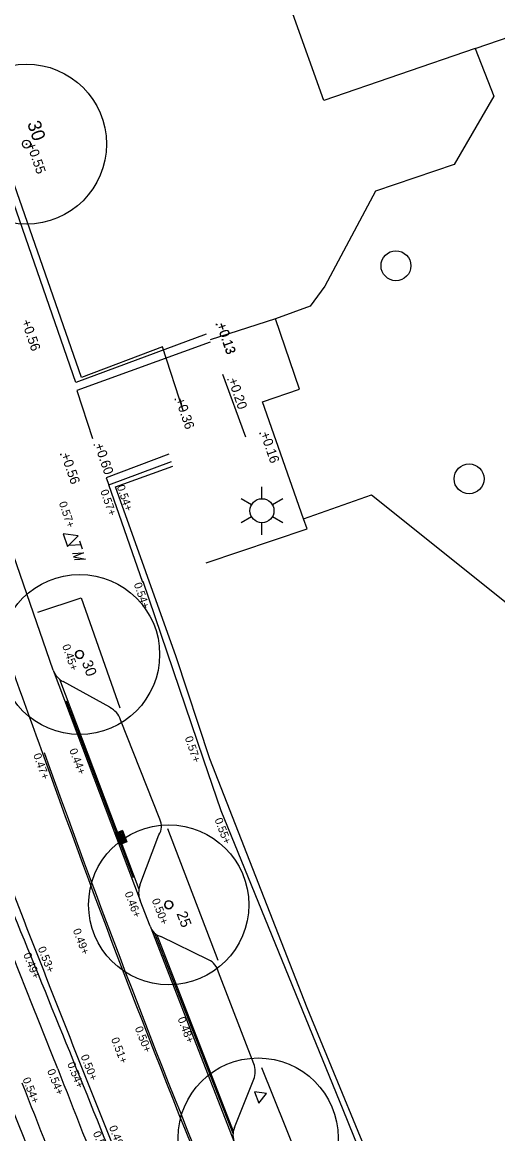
# Model space of a CAD drawing. Extents: x 122462 to 123306, y 485548 to 486417.
# Drawn here: x 122907.06 to 122924.89, y 485893.49 to 485935.16 of the extents above; entities that cross this region are included whole.
import ezdxf

# ---------------------------------------------------------------- set-up
doc = ezdxf.new("R2010")
doc.units = 0
for name, color, linetype in [('B meubilair trammast', 7, 'Continuous'), ('B-WE-GR-BOOM-S', 7, 'Continuous'), ('B-WE-GR-BOOM_BOOMDIAMETER', 7, 'Continuous'), ('B-WE-GR-BOOM_BOOMDIAMETER-T25', 7, 'Continuous'), ('B-WE-IE-TERREINAFSCHEIDING_KUNSTMATIG_HEKWERK-G', 7, 'Continuous'), ('B-WE-OG-HOOGTEPUNT-S', 7, 'Continuous'), ('B-WE-RI-HWA_KOLK-S', 7, 'Continuous'), ('B-WE-VH-KANTOPSLUITING_OPSLUITBAND_100X200-G', 7, 'Continuous'), ('B-WE-VH-KANTOPSLUITING_TROTTOIRBAND_130 150-G', 7, 'Continuous'), ('B-WE-VH-MATERIAALGRENS-G', 7, 'Continuous'), ('B-WE-VH-MATERIAALGRENS_ASFALT-G', 7, 'Continuous'), ('B-WE-VW-MARKERING_LANGS_STREEP_11_010-G', 7, 'Continuous'), ('Level 17', 7, 'Continuous'), ('Level 19', 7, 'Continuous'), ('Level 50', 7, 'Continuous'), ('Level 53', 7, 'Continuous'), ('V markering 1-1 10 cm', 7, 'Continuous'), ('V markering ononderbroken streep 10 cm', 7, 'Continuous'), ('V materiaalscheiding algemeen', 7, 'Continuous'), ('V Rails', 7, 'Continuous'), ('V RWS-band 115-225x250 mm specie', 7, 'Continuous')]:
    doc.layers.add(name, color=color, linetype=linetype)

msp = doc.modelspace()

# ---------------------------------------------------------------- linework, layer by layer
at = {"layer": 'B meubilair trammast'}
for p, q in [((122909.16, 485915.903), (122908.599, 485915.984)), ((122908.599, 485915.984), (122908.76, 485915.503)), ((122908.76, 485915.503), (122909.16, 485915.903)), ((122909.212, 485915.715), (122909.312, 485915.415)), ((122909.262, 485915.565), (122908.846, 485915.539)), ((122908.948, 485915.235), (122909.363, 485915.261)), ((122909.363, 485915.261), (122908.987, 485915.121)), ((122908.987, 485915.121), (122909.441, 485915.033)), ((122909.441, 485915.033), (122909.024, 485915.007))]:
    msp.add_line(p, q, dxfattribs=at)
msp.add_lwpolyline([(122915.769, 485895.058), (122915.934, 485894.639), (122916.214, 485894.992)], close=True, dxfattribs=at)
at = {"layer": 'B-WE-GR-BOOM-S'}
for centre, radius in [((122907.222, 485930.589), 3), ((122907.222, 485930.589), 0.15), ((122907.222, 485930.589), 0.15), ((122909.214, 485911.457), 3), ((122909.214, 485911.457), 0.15), ((122912.554, 485902.071), 3), ((122912.554, 485902.071), 0.15), ((122915.904, 485893.33), 3)]:
    msp.add_circle(centre, radius, dxfattribs=at)
for centre, start, end in [((122909.214, 485911.457), 0, 180), ((122909.214, 485911.457), 180, 0), ((122912.554, 485902.071), 0, 180), ((122912.554, 485902.071), 180, 0)]:
    msp.add_arc(centre, 0.15, start, end, dxfattribs=at)
at = {"layer": 'B-WE-IE-TERREINAFSCHEIDING_KUNSTMATIG_HEKWERK-G'}
for points in [[(122913.109, 485920.57), (122912.323, 485922.986), (122909.28, 485921.833), (122904.924, 485934.32), (122900.18, 485948.116), (122898.098, 485954.01)], [(122915.447, 485919.602), (122914.584, 485921.957)], [(122949.934, 485831.427), (122948.27, 485830.745), (122945.476, 485837.577), (122942.349, 485845.026), (122939.555, 485850.28), (122935.876, 485857.417), (122934.038, 485860.97), (122928.985, 485870.238), (122927.546, 485874.018), (122923.83, 485883.309), (122922.297, 485887.055), (122920.807, 485890.782), (122917.748, 485898.208), (122914.1, 485907.546), (122912.833, 485911.363), (122910.564, 485917.746), (122912.713, 485918.514)]]:
    msp.add_lwpolyline(points, dxfattribs=at)
at = {"layer": 'B-WE-OG-HOOGTEPUNT-S'}
for p, q in [((122907.204, 485930.586), (122907.244, 485930.586)), ((122907.224, 485930.606), (122907.224, 485930.566)), ((122914.315, 485923.825), (122914.355, 485923.825)), ((122914.332, 485923.823), (122914.372, 485923.823)), ((122914.335, 485923.845), (122914.335, 485923.805)), ((122914.352, 485923.843), (122914.352, 485923.803)), ((122914.754, 485921.761), (122914.794, 485921.761)), ((122914.774, 485921.781), (122914.774, 485921.741)), ((122912.798, 485921.035), (122912.798, 485920.995)), ((122912.778, 485921.015), (122912.818, 485921.015)), ((122915.96, 485919.742), (122916, 485919.742)), ((122915.98, 485919.762), (122915.98, 485919.722)), ((122908.487, 485918.953), (122908.527, 485918.953)), ((122908.507, 485918.973), (122908.507, 485918.933)), ((122909.743, 485919.312), (122909.783, 485919.312)), ((122909.763, 485919.332), (122909.763, 485919.292))]:
    msp.add_line(p, q, dxfattribs=at)
at = {"layer": 'B-WE-RI-HWA_KOLK-S'}
for p, q in [((122910.827, 485904.852), (122910.546, 485904.747)), ((122910.818, 485904.832), (122910.565, 485904.738)), ((122910.818, 485904.832), (122910.965, 485904.439)), ((122910.827, 485904.852), (122910.985, 485904.43)), ((122910.704, 485904.325), (122910.546, 485904.747)), ((122910.712, 485904.344), (122910.565, 485904.738)), ((122910.985, 485904.43), (122910.704, 485904.325)), ((122910.965, 485904.439), (122910.712, 485904.344))]:
    msp.add_line(p, q, dxfattribs=at)
for points in [[(122910.785, 485904.8), (122910.612, 485904.735)], [(122910.802, 485904.783), (122910.798, 485904.794)], [(122910.606, 485904.722), (122910.611, 485904.711)], [(122910.624, 485904.705), (122910.796, 485904.77)], [(122910.624, 485904.675), (122910.628, 485904.664)], [(122910.802, 485904.753), (122910.63, 485904.688)], [(122910.641, 485904.658), (122910.814, 485904.723)], [(122910.641, 485904.629), (122910.646, 485904.617)], [(122910.82, 485904.706), (122910.647, 485904.641)], [(122910.658, 485904.612), (122910.831, 485904.676)], [(122910.659, 485904.582), (122910.663, 485904.571)], [(122910.837, 485904.659), (122910.665, 485904.595)], [(122910.676, 485904.565), (122910.849, 485904.629)], [(122910.676, 485904.535), (122910.681, 485904.524)], [(122910.855, 485904.612), (122910.682, 485904.548)], [(122910.693, 485904.518), (122910.866, 485904.582)], [(122910.694, 485904.488), (122910.698, 485904.477)], [(122910.872, 485904.565), (122910.7, 485904.501)], [(122910.711, 485904.471), (122910.884, 485904.535)], [(122910.711, 485904.441), (122910.716, 485904.43)], [(122910.89, 485904.519), (122910.717, 485904.454)], [(122910.728, 485904.424), (122910.901, 485904.489)], [(122910.729, 485904.394), (122910.733, 485904.383)], [(122910.907, 485904.472), (122910.735, 485904.407)], [(122910.746, 485904.377), (122910.919, 485904.442)], [(122910.819, 485904.736), (122910.815, 485904.747)], [(122910.837, 485904.689), (122910.833, 485904.7)], [(122910.854, 485904.642), (122910.85, 485904.653)], [(122910.872, 485904.595), (122910.868, 485904.606)], [(122910.889, 485904.548), (122910.885, 485904.56)], [(122910.907, 485904.501), (122910.903, 485904.513)], [(122910.924, 485904.455), (122910.92, 485904.466)]]:
    msp.add_lwpolyline(points, dxfattribs=at)
for centre, start, end in [((122910.788, 485904.79), 20.473, 110.473), ((122910.793, 485904.779), 290.473, 20.473), ((122910.616, 485904.726), 110.473, 200.473), ((122910.62, 485904.715), 200.473, 290.473), ((122910.633, 485904.679), 110.473, 200.473), ((122910.638, 485904.668), 200.473, 290.473), ((122910.651, 485904.632), 110.473, 200.473), ((122910.655, 485904.621), 200.473, 290.473), ((122910.668, 485904.585), 110.473, 200.473), ((122910.672, 485904.574), 200.473, 290.473), ((122910.686, 485904.538), 110.473, 200.473), ((122910.69, 485904.527), 200.473, 290.473), ((122910.703, 485904.492), 110.473, 200.473), ((122910.707, 485904.48), 200.473, 290.473), ((122910.721, 485904.445), 110.473, 200.473), ((122910.725, 485904.433), 200.473, 290.473), ((122910.738, 485904.398), 110.473, 200.473), ((122910.742, 485904.387), 200.473, 290.473), ((122910.806, 485904.743), 20.473, 110.473), ((122910.81, 485904.732), 290.473, 20.473), ((122910.823, 485904.697), 20.473, 110.473), ((122910.828, 485904.685), 290.473, 20.473), ((122910.841, 485904.65), 20.473, 110.473), ((122910.845, 485904.638), 290.473, 20.473), ((122910.858, 485904.603), 20.473, 110.473), ((122910.863, 485904.592), 290.473, 20.473), ((122910.876, 485904.556), 20.473, 110.473), ((122910.88, 485904.545), 290.473, 20.473), ((122910.893, 485904.509), 20.473, 110.473), ((122910.898, 485904.498), 290.473, 20.473), ((122910.911, 485904.462), 20.473, 110.473), ((122910.915, 485904.451), 290.473, 20.473)]:
    msp.add_arc(centre, 0.01, start, end, dxfattribs=at)
at = {"layer": 'B-WE-VH-KANTOPSLUITING_OPSLUITBAND_100X200-G'}
for points in [[(122913.961, 485923.465), (122909.075, 485921.649), (122904.526, 485934.752), (122901.455, 485943.609), (122897.901, 485953.916)], [(122911.583, 485914.151), (122910.309, 485917.815), (122912.653, 485918.685)], [(122946.886, 485834.588), (122946.485, 485834.425), (122944.348, 485839.629), (122942.387, 485844.378), (122942.164, 485844.928), (122941.655, 485845.943), (122937.471, 485853.759), (122929.155, 485869.56), (122928.804, 485870.175), (122928.468, 485871.043), (122922.857, 485885.106), (122919.087, 485894.38), (122914.523, 485905.591), (122913.856, 485907.529), (122911.597, 485914.19)], [(122907.648, 485913.04), (122909.273, 485913.578), (122910.724, 485909.458)], [(122912.503, 485904.936), (122914.399, 485899.993)], [(122916.033, 485895.966), (122917.828, 485891.499)]]:
    msp.add_lwpolyline(points, dxfattribs=at)
at = {"layer": 'B-WE-VH-KANTOPSLUITING_TROTTOIRBAND_130 150-G'}
msp.add_line((122915.744, 485896.113), (122914.42, 485899.55), dxfattribs=at)
for points in [[(122908.221, 485910.862), (122906.113, 485916.947)], [(122910.348, 485909.474), (122908.602, 485910.437)], [(122912.223, 485905.283), (122910.751, 485909.007)], [(122911.478, 485902.811), (122912.189, 485904.688)], [(122911.862, 485901.274), (122911.482, 485902.234)], [(122914.045, 485900.005), (122912.264, 485900.885)], [(122915.017, 485893.72), (122915.74, 485895.529)]]:
    msp.add_lwpolyline(points, dxfattribs=at)
for centre, radius, start, end in [((122908.962, 485911.143), 0.793, 200.7775, 242.9731), ((122909.941, 485908.715), 0.861, 19.8039, 61.7815), ((122911.673, 485905.016), 0.611, 327.5545, 25.9045), ((122912.226, 485902.528), 0.8, 159.2583, 201.5726), ((122912.391, 485901.418), 0.548, 195.2439, 256.6392), ((122913.784, 485899.408), 0.652, 12.6053, 66.3838), ((122914.997, 485895.826), 0.8, 338.2096, 21.0656), ((122915.704, 485893.437), 0.743, 157.6194, 203.3719)]:
    msp.add_arc(centre, radius, start, end, dxfattribs=at)
at = {"layer": 'B-WE-VH-MATERIAALGRENS-G'}
for p, q in [((122908.466, 485910.525), (122911.438, 485902.663)), ((122912.106, 485900.95), (122914.965, 485893.591))]:
    msp.add_line(p, q, dxfattribs=at)
at = {"layer": 'B-WE-VH-MATERIAALGRENS_ASFALT-G'}
for points in [[(122914.107, 485923.168), (122909.112, 485921.355), (122909.695, 485919.547)], [(122912.558, 485918.963), (122910.216, 485918.083), (122910.309, 485917.815)], [(122908.221, 485910.862), (122911.482, 485902.234)], [(122911.862, 485901.274), (122915.022, 485893.142)]]:
    msp.add_lwpolyline(points, dxfattribs=at)
at = {"layer": 'B-WE-VW-MARKERING_LANGS_STREEP_11_010-G'}
msp.add_line((122908.713, 485909.715), (122911.218, 485903.099), dxfattribs=at)
msp.add_lwpolyline([(122912.027, 485901.003), (122914.953, 485893.504)], dxfattribs=at)
at = {"layer": 'Level 17'}
for points in [[(122916.55, 485924.039), (122914.113, 485923.25)], [(122917.611, 485916.536), (122916.07, 485920.929), (122917.452, 485921.401), (122916.55, 485924.039)], [(122913.963, 485914.885), (122917.74, 485916.169), (122917.611, 485916.536)]]:
    msp.add_lwpolyline(points, dxfattribs=at)
at = {"layer": 'Level 19'}
msp.add_line((122924.04, 485934.169), (122948.482, 485942.667), dxfattribs=at)
for points in [[(122924.04, 485934.169), (122918.366, 485932.225), (122913.723, 485945.238), (122910.96, 485952.979), (122927.97, 485959.049), (122927.62, 485960.039), (122930.3, 485960.964), (122930.643, 485959.968), (122940.28, 485963.409), (122939.94, 485964.399), (122942.83, 485965.409), (122943.22, 485964.459), (122951.59, 485967.449), (122958.84, 485946.259), (122948.482, 485942.667)], [(122924.04, 485934.169), (122924.738, 485932.385), (122923.25, 485929.819), (122920.3, 485928.829), (122918.4, 485925.269), (122917.86, 485924.509), (122916.55, 485924.039)], [(122917.611, 485916.536), (122920.15, 485917.439), (122925.57, 485913.109), (122928.53, 485914.109), (122931.73, 485912.449), (122932.268, 485910.781)]]:
    msp.add_lwpolyline(points, dxfattribs=at)
at = {"layer": 'Level 50'}
for p, q in [((122916.049, 485917.295), (122916.049, 485917.745)), ((122915.659, 485917.07), (122915.269, 485917.295)), ((122916.828, 485917.295), (122916.438, 485917.07)), ((122915.659, 485916.62), (122915.269, 485916.395)), ((122916.828, 485916.395), (122916.438, 485916.62)), ((122916.049, 485915.945), (122916.049, 485916.395))]:
    msp.add_line(p, q, dxfattribs=at)
msp.add_circle((122916.049, 485916.845), 0.45, dxfattribs=at)
at = {"layer": 'Level 53'}
for centre in [(122921.07, 485926.029), (122923.81, 485918.039)]:
    msp.add_circle(centre, 0.56, dxfattribs=at)
at = {"layer": 'V markering 1-1 10 cm'}
msp.add_arc((123264.024, 486034.52), 378.013, 199.58964, 202.64146, dxfattribs=at)
at = {"layer": 'V markering ononderbroken streep 10 cm'}
msp.add_lwpolyline([(122905.304, 485906.143), (122907.119, 485901.494)], dxfattribs=at)
for centre, radius, start, end in [((123678.492, 486199.228), 829.812, 200.442161, 201.851686), ((123952.582, 486310.141), 1122.49, 201.349359, 201.89871)]:
    msp.add_arc(centre, radius, start, end, dxfattribs=at)
at = {"layer": 'V materiaalscheiding algemeen'}
for centre, radius, start, end in [((123107.655, 485981.431), 212.979, 198.65881, 200.23843), ((123264.024, 486034.52), 378.083, 199.58964, 202.64146)]:
    msp.add_arc(centre, radius, start, end, dxfattribs=at)
at = {"layer": 'V Rails'}
for centre, radius, start, end in [((123393.075, 486092.196), 522.915, 199.79413, 202.0446), ((124155.935, 486383.934), 1339.595, 201.364335, 201.583278), ((124155.935, 486383.934), 1341.035, 201.364335, 201.583671), ((124243.999, 486418.047), 1436.778, 201.362631, 201.557136)]:
    msp.add_arc(centre, radius, start, end, dxfattribs=at)
at = {"layer": 'V RWS-band 115-225x250 mm specie'}
msp.add_arc((121511.799, 485331.239), 1507.093, 21.820282, 22.242076, dxfattribs=at)

# ---------------------------------------------------------------- texts
at = {"layer": 'B-WE-GR-BOOM_BOOMDIAMETER'}
for s, rotation, p in [('30', 290.4546, (122909.292, 485911.153)), ('25', 290.9855, (122912.841, 485901.739))]:
    msp.add_text(s, height=0.4, rotation=rotation, dxfattribs=at).set_placement(p)
at = {"layer": 'B-WE-GR-BOOM_BOOMDIAMETER-T25'}
msp.add_text('30', height=0.5, rotation=288.851, dxfattribs=at).set_placement((122907.245, 485931.367))
at = {"layer": 'B-WE-OG-HOOGTEPUNT-S'}
for s, height, rotation, p in [('+0.55', 0.36, 289, (122907.224, 485930.586)), ('+0.56', 0.36, 289, (122907.027, 485923.947)), ('+0.13', 0.36, 289, (122914.335, 485923.825)), ('+0.13', 0.36, 289, (122914.352, 485923.823)), ('+0.20', 0.36, 289, (122914.774, 485921.761)), ('+0.36', 0.36, 289, (122912.798, 485921.015)), ('+0.16', 0.36, 289, (122915.98, 485919.742)), ('+0.56', 0.36, 289, (122908.507, 485918.953)), ('+0.60', 0.36, 289, (122909.763, 485919.312)), ('0.54+', 0.3, 289.1092, (122910.604, 485917.756)), ('0.57+', 0.3, 289.1092, (122909.987, 485917.583)), ('0.57+', 0.3, 289.1092, (122908.432, 485917.135)), ('0.54+', 0.3, 289.1092, (122911.24, 485914.095)), ('0.45+', 0.3, 289.1092, (122908.557, 485911.78)), ('0.57+', 0.3, 288.7338, (122913.153, 485908.335)), ('0.47+', 0.3, 289.7912, (122907.471, 485907.692)), ('0.44+', 0.3, 290.8126, (122908.82, 485907.87)), ('0.55+', 0.3, 290.9855, (122914.266, 485905.264)), ('0.46+', 0.3, 290.8126, (122910.895, 485902.507)), ('0.50+', 0.3, 290.9855, (122911.913, 485902.245)), ('0.49+', 0.3, 290.8126, (122908.956, 485901.118)), ('0.49+', 0.3, 291.7005, (122907.097, 485900.21)), ('0.53+', 0.3, 291.7005, (122907.641, 485900.439)), ('0.48+', 0.3, 290.8126, (122912.883, 485897.802)), ('0.50+', 0.3, 291.2409, (122911.278, 485897.448)), ('0.51+', 0.3, 291.2409, (122910.388, 485897.035)), ('0.50+', 0.3, 291.7005, (122909.248, 485896.393)), ('0.54+', 0.3, 291.7005, (122908.745, 485896.11)), ('0.54+', 0.3, 291.7005, (122907.99, 485895.848)), ('0.54+', 0.3, 291.7005, (122907.07, 485895.534)), ('0.55+', 0.3, 291.7005, (122909.708, 485893.517)), ('0.49+', 0.3, 291.7005, (122910.31, 485893.733))]:
    msp.add_text(s, height=height, rotation=rotation, dxfattribs=at).set_placement(p)

doc.saveas('drawing.dxf')
